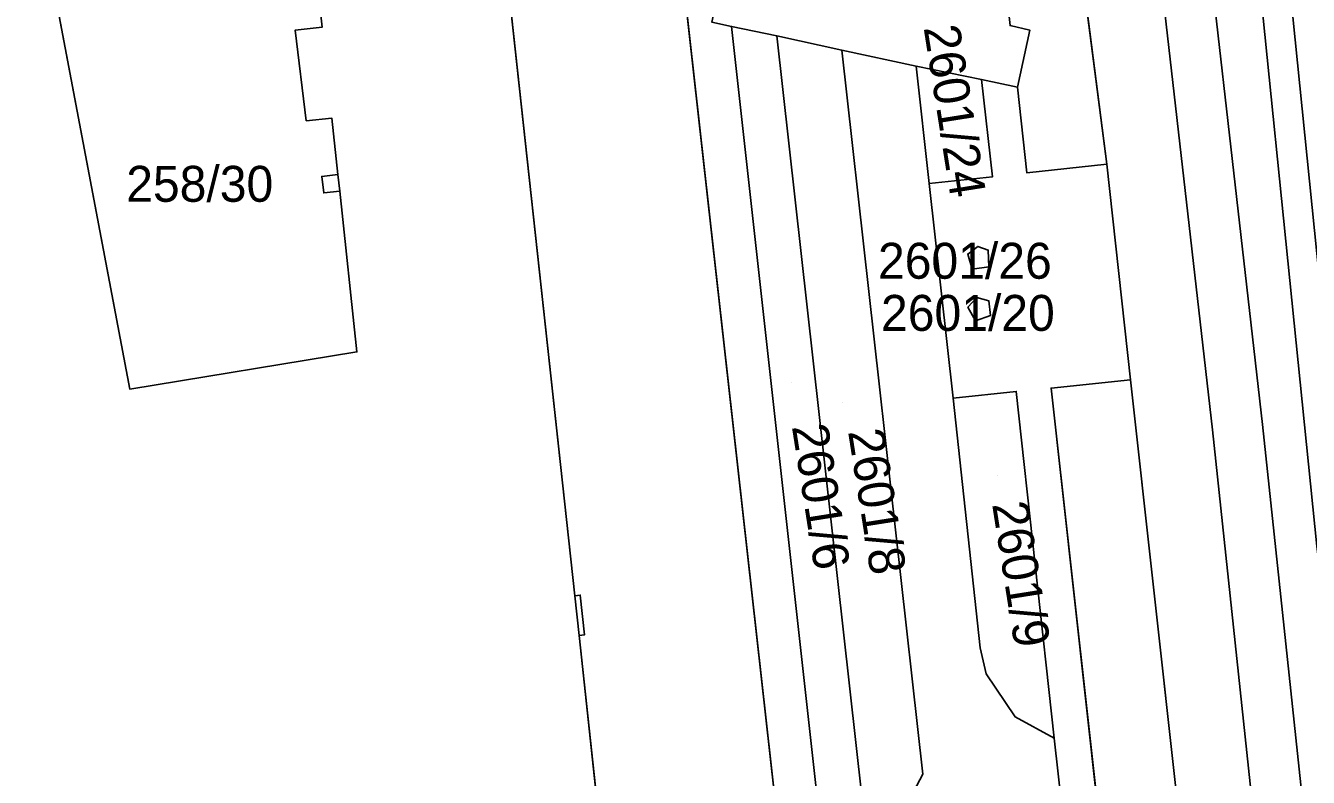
# Model space of a CAD drawing. Extents: x -263423 to -261326, y -1240067 to -1237864.
# Drawn here: x -263283.6 to -263212.2, y -1239439.4 to -1239397.6 of the extents above; entities that cross this region are included whole.
import ezdxf

# ---------------------------------------------------------------- set-up
doc = ezdxf.new("R2010")
doc.units = 0
for name, color, linetype in [('body_kn', 7, 'Continuous'), ('kladpar_druhypozemkov', 7, 'Continuous'), ('kladpar_hranice', 7, 'Continuous'), ('kladpar_parcelnecisla', 7, 'Continuous'), ('kladpar_plochy', 7, 'Continuous'), ('tarchy_linie', 7, 'Continuous'), ('zappar_hrandruhpozemk', 7, 'Continuous')]:
    doc.layers.add(name, color=color, linetype=linetype)

msp = doc.modelspace()

# ---------------------------------------------------------------- linework, layer by layer
at = {"layer": 'body_kn'}
for p, q in [((-263267.09, -1239397.66), (-263267.09, -1239397.66)), ((-263244.31, -1239397.61), (-263244.31, -1239397.61)), ((-263244.31, -1239397.61), (-263244.31, -1239397.61)), ((-263268.58, -1239397.82), (-263268.58, -1239397.82)), ((-263241.8, -1239398.14), (-263241.8, -1239398.14)), ((-263241.8, -1239398.14), (-263241.8, -1239398.14)), ((-263227.72, -1239397.82), (-263227.72, -1239397.82)), ((-263238.17, -1239398.94), (-263238.17, -1239398.94)), ((-263238.17, -1239398.94), (-263238.17, -1239398.94)), ((-263234.05, -1239399.82), (-263234.05, -1239399.82)), ((-263234.05, -1239399.82), (-263234.05, -1239399.82)), ((-263230.41, -1239400.57), (-263230.41, -1239400.57)), ((-263230.41, -1239400.57), (-263230.41, -1239400.57)), ((-263228.4, -1239401), (-263228.4, -1239401)), ((-263266.55, -1239402.71), (-263266.55, -1239402.71)), ((-263267.97, -1239402.86), (-263267.97, -1239402.86)), ((-263223.44, -1239405.28), (-263223.44, -1239405.28)), ((-263267.11, -1239405.96), (-263267.11, -1239405.96)), ((-263266.21, -1239405.86), (-263266.21, -1239405.86)), ((-263266.21, -1239405.86), (-263266.21, -1239405.86)), ((-263233.32, -1239406.36), (-263233.32, -1239406.36)), ((-263229.79, -1239405.98), (-263229.79, -1239405.98)), ((-263227.88, -1239405.76), (-263227.88, -1239405.76)), ((-263267, -1239406.88), (-263267, -1239406.88)), ((-263266.11, -1239406.78), (-263266.11, -1239406.78)), ((-263230.62, -1239409.85), (-263230.62, -1239409.85)), ((-263230.62, -1239409.85), (-263230.62, -1239409.85)), ((-263231.17, -1239410.28), (-263231.17, -1239410.28)), ((-263230.03, -1239410.06), (-263230.03, -1239410.06)), ((-263230.92, -1239411.11), (-263230.92, -1239411.11)), ((-263230, -1239410.99), (-263230, -1239410.99)), ((-263230.67, -1239412.69), (-263230.67, -1239412.69)), ((-263230.67, -1239412.69), (-263230.67, -1239412.69)), ((-263231.16, -1239413.23), (-263231.16, -1239413.23)), ((-263230, -1239412.87), (-263230, -1239412.87)), ((-263230.75, -1239413.99), (-263230.75, -1239413.99)), ((-263229.9, -1239413.7), (-263229.9, -1239413.7)), ((-263265.15, -1239415.72), (-263265.15, -1239415.72)), ((-263226.54, -1239417.73), (-263226.54, -1239417.73)), ((-263222.11, -1239417.28), (-263222.11, -1239417.28)), ((-263222.11, -1239417.28), (-263222.11, -1239417.28)), ((-263277.78, -1239417.8), (-263277.78, -1239417.8)), ((-263231.99, -1239418.3), (-263231.99, -1239418.3)), ((-263231.99, -1239418.3), (-263231.99, -1239418.3)), ((-263228.47, -1239417.92), (-263228.47, -1239417.92)), ((-263214.78, -1239419.75), (-263214.78, -1239419.75)), ((-263217.56, -1239420.06), (-263217.56, -1239420.06)), ((-263253.03, -1239429.29), (-263253.03, -1239429.29)), ((-263253.03, -1239429.29), (-263253.03, -1239429.29)), ((-263252.73, -1239429.25), (-263252.73, -1239429.25)), ((-263252.79, -1239431.49), (-263252.79, -1239431.49)), ((-263252.5, -1239431.46), (-263252.5, -1239431.46)), ((-263230.49, -1239432.19), (-263230.49, -1239432.19)), ((-263230.14, -1239433.63), (-263230.14, -1239433.63)), ((-263228.54, -1239436.02), (-263228.54, -1239436.02)), ((-263226.36, -1239437.21), (-263226.36, -1239437.21)), ((-263233.67, -1239439.21), (-263233.67, -1239439.21))]:
    msp.add_line(p, q, dxfattribs=at)
at = {"layer": 'kladpar_druhypozemkov'}
for p, q in [((-263231.04, -1239403.81), (-263231.04, -1239403.81)), ((-263271.94, -1239405.57), (-263271.94, -1239405.57)), ((-263230.51, -1239410.3), (-263230.51, -1239410.3)), ((-263230.51, -1239413.32), (-263230.51, -1239413.32)), ((-263240.95, -1239417.43), (-263240.95, -1239417.43)), ((-263238.12, -1239418.52), (-263238.12, -1239418.52)), ((-263229.54, -1239422.61), (-263229.54, -1239422.61))]:
    msp.add_line(p, q, dxfattribs=at)
at = {"layer": 'kladpar_hranice'}
for points in [[(-263205.83, -1239564.04), (-263222.11, -1239417.28), (-263223.44, -1239405.28), (-263226.51, -1239381.3), (-263228.12, -1239366.69), (-263228.94, -1239359.01), (-263232.6, -1239324.94)], [(-263245.79, -1239494.08), (-263246.65, -1239487.95), (-263246.77, -1239487.08), (-263243.28, -1239486.58), (-263241.62, -1239484.37), (-263244.04, -1239463.04), (-263245.55, -1239459.98), (-263249.74, -1239460.28), (-263250.46, -1239453.41), (-263250.76, -1239450.23), (-263252.79, -1239431.49), (-263252.5, -1239431.46), (-263252.73, -1239429.25), (-263253.03, -1239429.29), (-263259.71, -1239368.12), (-263260.56, -1239360.67), (-263250.99, -1239359.24), (-263250.19, -1239366.54), (-263228.38, -1239561.19)], [(-263232.89, -1239360.43), (-263228.94, -1239359.01), (-263228.12, -1239366.69), (-263231.84, -1239367.32), (-263230.28, -1239381.77), (-263226.51, -1239381.3), (-263223.44, -1239405.28), (-263227.88, -1239405.76), (-263228.4, -1239401), (-263227.72, -1239397.82), (-263228.82, -1239397.57), (-263232.89, -1239360.43)], [(-263232.89, -1239360.43), (-263228.82, -1239397.57), (-263227.72, -1239397.82), (-263228.4, -1239401), (-263227.88, -1239405.76)], [(-263250.19, -1239366.54), (-263247.88, -1239365.74), (-263244.71, -1239394.18), (-263245.41, -1239397.37), (-263244.31, -1239397.61), (-263226.1, -1239561.5), (-263228.38, -1239561.19), (-263250.19, -1239366.54)], [(-263259.71, -1239368.12), (-263253.03, -1239429.29), (-263252.73, -1239429.25), (-263252.5, -1239431.46), (-263252.79, -1239431.49), (-263250.76, -1239450.23)], [(-263283.44, -1239387.92), (-263268.44, -1239385.09), (-263267.53, -1239393.6), (-263268.1, -1239393.66), (-263267.93, -1239395.17), (-263267.79, -1239396.71), (-263267.2, -1239396.64), (-263267.09, -1239397.66), (-263268.58, -1239397.82), (-263267.97, -1239402.86), (-263266.55, -1239402.71), (-263266.21, -1239405.86), (-263267.11, -1239405.96), (-263267, -1239406.88), (-263266.11, -1239406.78), (-263265.15, -1239415.72), (-263277.78, -1239417.8), (-263283.44, -1239387.92)], [(-263268.44, -1239385.09), (-263283.44, -1239387.92), (-263277.78, -1239417.8), (-263265.15, -1239415.72), (-263266.11, -1239406.78), (-263267, -1239406.88), (-263267.11, -1239405.96), (-263266.21, -1239405.86), (-263266.55, -1239402.71), (-263267.97, -1239402.86), (-263268.58, -1239397.82), (-263267.09, -1239397.66), (-263267.2, -1239396.64), (-263267.79, -1239396.71), (-263267.93, -1239395.17), (-263268.1, -1239393.66), (-263267.53, -1239393.6), (-263268.44, -1239385.09)], [(-263225.97, -1239566.61), (-263226.14, -1239565.08), (-263227.94, -1239565.26), (-263228.38, -1239561.19), (-263226.1, -1239561.5), (-263244.31, -1239397.61), (-263245.41, -1239397.37), (-263244.71, -1239394.18)], [(-263241.8, -1239398.14), (-263237.06, -1239440.44), (-263236.71, -1239443.63), (-263235.51, -1239454.3), (-263229.08, -1239512.22)], [(-263219.19, -1239501.25), (-263220.32, -1239491.17), (-263223.81, -1239459.76), (-263225.93, -1239441), (-263226.36, -1239437.21), (-263228.47, -1239417.92), (-263231.99, -1239418.3), (-263233.32, -1239406.36), (-263229.79, -1239405.98), (-263230.41, -1239400.57), (-263234.05, -1239399.82), (-263238.17, -1239398.94), (-263241.8, -1239398.14)], [(-263241.8, -1239398.14), (-263238.17, -1239398.94), (-263233.67, -1239439.21), (-263234.18, -1239440.15), (-263237.06, -1239440.44), (-263241.8, -1239398.14)], [(-263238.17, -1239398.94), (-263234.05, -1239399.82), (-263233.32, -1239406.36), (-263231.99, -1239418.3), (-263230.49, -1239432.19), (-263230.14, -1239433.63), (-263228.54, -1239436.02), (-263226.36, -1239437.21), (-263225.93, -1239441), (-263227.2, -1239441.32), (-263228.7, -1239442.74), (-263228.17, -1239445.91), (-263228.17, -1239448.18), (-263228.55, -1239451.14), (-263228.78, -1239454.12), (-263228.45, -1239456.03), (-263227.5, -1239458.08), (-263226.34, -1239459.26), (-263223.81, -1239459.76)], [(-263229.08, -1239512.22), (-263235.51, -1239454.3), (-263233.36, -1239453.4), (-263232.23, -1239451.53), (-263232, -1239449.46), (-263232.09, -1239447.37), (-263232.57, -1239445.39), (-263233.33, -1239443.49), (-263234.14, -1239442.82), (-263235.31, -1239442.89), (-263236.71, -1239443.63), (-263237.06, -1239440.44), (-263234.18, -1239440.15), (-263233.67, -1239439.21), (-263238.17, -1239398.94)], [(-263234.05, -1239399.82), (-263230.41, -1239400.57), (-263229.79, -1239405.98), (-263233.32, -1239406.36), (-263234.05, -1239399.82)], [(-263227.88, -1239405.76), (-263223.44, -1239405.28), (-263222.11, -1239417.28), (-263226.54, -1239417.73), (-263210.3, -1239563.48), (-263205.83, -1239564.04), (-263206.34, -1239566.18), (-263207.12, -1239568.37), (-263208.33, -1239570.35), (-263211.07, -1239572.21), (-263214.26, -1239573.16), (-263223.93, -1239574.15), (-263225.73, -1239573.78), (-263226.95, -1239572.4), (-263227.37, -1239570.62), (-263227.78, -1239566.79), (-263225.97, -1239566.61)], [(-263230.03, -1239410.06), (-263230.62, -1239409.85), (-263231.17, -1239410.28), (-263230.92, -1239411.11), (-263230, -1239410.99), (-263230.03, -1239410.06)], [(-263230.62, -1239409.85), (-263230.03, -1239410.06), (-263230, -1239410.99), (-263230.92, -1239411.11), (-263231.17, -1239410.28), (-263230.62, -1239409.85)], [(-263230, -1239412.87), (-263230.67, -1239412.69), (-263231.16, -1239413.23), (-263230.75, -1239413.99), (-263229.9, -1239413.7), (-263230, -1239412.87)], [(-263230.67, -1239412.69), (-263230, -1239412.87), (-263229.9, -1239413.7), (-263230.75, -1239413.99), (-263231.16, -1239413.23), (-263230.67, -1239412.69)], [(-263222.11, -1239417.28), (-263205.83, -1239564.04), (-263210.3, -1239563.48), (-263226.54, -1239417.73), (-263222.11, -1239417.28)], [(-263231.99, -1239418.3), (-263228.47, -1239417.92), (-263226.36, -1239437.21), (-263228.54, -1239436.02), (-263230.14, -1239433.63), (-263230.49, -1239432.19), (-263231.99, -1239418.3)]]:
    msp.add_lwpolyline(points, dxfattribs=at)
at = {"layer": 'kladpar_plochy'}
for p, q in [((-263250.19, -1239366.54), (-263228.38, -1239561.19)), ((-263253.03, -1239429.29), (-263259.71, -1239368.12)), ((-263259.71, -1239368.12), (-263253.03, -1239429.29)), ((-263223.44, -1239405.28), (-263226.51, -1239381.3)), ((-263283.44, -1239387.92), (-263277.78, -1239417.8)), ((-263267.09, -1239397.66), (-263267.2, -1239396.64)), ((-263268.58, -1239397.82), (-263267.09, -1239397.66)), ((-263244.31, -1239397.61), (-263245.41, -1239397.37)), ((-263226.1, -1239561.5), (-263244.31, -1239397.61)), ((-263228.82, -1239397.57), (-263227.72, -1239397.82)), ((-263267.97, -1239402.86), (-263268.58, -1239397.82)), ((-263241.8, -1239398.14), (-263237.06, -1239440.44)), ((-263238.17, -1239398.94), (-263241.8, -1239398.14)), ((-263227.72, -1239397.82), (-263228.4, -1239401)), ((-263234.05, -1239399.82), (-263238.17, -1239398.94)), ((-263238.17, -1239398.94), (-263234.05, -1239399.82)), ((-263233.67, -1239439.21), (-263238.17, -1239398.94)), ((-263230.41, -1239400.57), (-263234.05, -1239399.82)), ((-263234.05, -1239399.82), (-263233.32, -1239406.36)), ((-263229.79, -1239405.98), (-263230.41, -1239400.57)), ((-263228.4, -1239401), (-263227.88, -1239405.76)), ((-263266.55, -1239402.71), (-263267.97, -1239402.86)), ((-263266.21, -1239405.86), (-263266.55, -1239402.71)), ((-263227.88, -1239405.76), (-263223.44, -1239405.28)), ((-263223.44, -1239405.28), (-263222.11, -1239417.28)), ((-263222.11, -1239417.28), (-263223.44, -1239405.28)), ((-263267.11, -1239405.96), (-263266.21, -1239405.86)), ((-263267, -1239406.88), (-263267.11, -1239405.96)), ((-263233.32, -1239406.36), (-263229.79, -1239405.98)), ((-263231.99, -1239418.3), (-263233.32, -1239406.36)), ((-263233.32, -1239406.36), (-263231.99, -1239418.3)), ((-263266.11, -1239406.78), (-263267, -1239406.88)), ((-263265.15, -1239415.72), (-263266.11, -1239406.78)), ((-263230.62, -1239409.85), (-263231.17, -1239410.28)), ((-263230.03, -1239410.06), (-263230.62, -1239409.85)), ((-263231.17, -1239410.28), (-263230.92, -1239411.11)), ((-263230, -1239410.99), (-263230.03, -1239410.06)), ((-263230.92, -1239411.11), (-263230, -1239410.99)), ((-263230.67, -1239412.69), (-263231.16, -1239413.23)), ((-263230, -1239412.87), (-263230.67, -1239412.69)), ((-263231.16, -1239413.23), (-263230.75, -1239413.99)), ((-263229.9, -1239413.7), (-263230, -1239412.87)), ((-263230.75, -1239413.99), (-263229.9, -1239413.7)), ((-263277.78, -1239417.8), (-263265.15, -1239415.72)), ((-263222.11, -1239417.28), (-263226.54, -1239417.73)), ((-263226.54, -1239417.73), (-263210.3, -1239563.48)), ((-263205.83, -1239564.04), (-263222.11, -1239417.28)), ((-263228.47, -1239417.92), (-263231.99, -1239418.3)), ((-263231.99, -1239418.3), (-263230.49, -1239432.19)), ((-263226.36, -1239437.21), (-263228.47, -1239417.92)), ((-263252.73, -1239429.25), (-263253.03, -1239429.29)), ((-263253.03, -1239429.29), (-263252.73, -1239429.25)), ((-263252.5, -1239431.46), (-263252.73, -1239429.25)), ((-263252.73, -1239429.25), (-263252.5, -1239431.46)), ((-263252.79, -1239431.49), (-263252.5, -1239431.46)), ((-263252.5, -1239431.46), (-263252.79, -1239431.49)), ((-263250.76, -1239450.23), (-263252.79, -1239431.49)), ((-263252.79, -1239431.49), (-263250.76, -1239450.23)), ((-263230.49, -1239432.19), (-263230.14, -1239433.63)), ((-263230.14, -1239433.63), (-263228.54, -1239436.02)), ((-263228.54, -1239436.02), (-263226.36, -1239437.21)), ((-263225.93, -1239441), (-263226.36, -1239437.21)), ((-263226.36, -1239437.21), (-263225.93, -1239441)), ((-263234.18, -1239440.15), (-263233.67, -1239439.21))]:
    msp.add_line(p, q, dxfattribs=at)
for points in [[(-263232.89, -1239360.43), (-263228.94, -1239359.01), (-263228.12, -1239366.69), (-263231.84, -1239367.32), (-263230.28, -1239381.77), (-263226.51, -1239381.3), (-263223.44, -1239405.28), (-263227.88, -1239405.76), (-263228.4, -1239401), (-263227.72, -1239397.82), (-263228.82, -1239397.57)], [(-263250.19, -1239366.54), (-263247.88, -1239365.74), (-263244.71, -1239394.18), (-263245.41, -1239397.37), (-263244.31, -1239397.61), (-263226.1, -1239561.5), (-263228.38, -1239561.19)], [(-263283.44, -1239387.92), (-263268.44, -1239385.09), (-263267.53, -1239393.6), (-263268.1, -1239393.66), (-263267.93, -1239395.17), (-263267.79, -1239396.71), (-263267.2, -1239396.64), (-263267.09, -1239397.66), (-263268.58, -1239397.82), (-263267.97, -1239402.86), (-263266.55, -1239402.71), (-263266.21, -1239405.86), (-263267.11, -1239405.96), (-263267, -1239406.88), (-263266.11, -1239406.78), (-263265.15, -1239415.72), (-263277.78, -1239417.8)], [(-263241.8, -1239398.14), (-263238.17, -1239398.94), (-263233.67, -1239439.21), (-263234.18, -1239440.15), (-263237.06, -1239440.44)], [(-263234.05, -1239399.82), (-263230.41, -1239400.57), (-263229.79, -1239405.98), (-263233.32, -1239406.36)], [(-263230.62, -1239409.85), (-263230.03, -1239410.06), (-263230, -1239410.99), (-263230.92, -1239411.11), (-263231.17, -1239410.28)], [(-263230.67, -1239412.69), (-263230, -1239412.87), (-263229.9, -1239413.7), (-263230.75, -1239413.99), (-263231.16, -1239413.23)], [(-263222.11, -1239417.28), (-263205.83, -1239564.04), (-263210.3, -1239563.48), (-263226.54, -1239417.73)], [(-263231.99, -1239418.3), (-263228.47, -1239417.92), (-263226.36, -1239437.21), (-263228.54, -1239436.02), (-263230.14, -1239433.63), (-263230.49, -1239432.19)]]:
    msp.add_lwpolyline(points, close=True, dxfattribs=at)
at = {"layer": 'tarchy_linie'}
for points in [[(-263266.75, -1238924.88), (-263259.4, -1238990.97), (-263246.14, -1239099.52), (-263232.99, -1239230.04), (-263220.98, -1239335.65), (-263211.76, -1239426.52), (-263207.3, -1239462.55), (-263205.02, -1239481.01), (-263201.52, -1239486.01), (-263201.02, -1239495.61), (-263202.52, -1239500.01), (-263193.1, -1239574.41)], [(-263268.71, -1238927.12), (-263267.79, -1238939.46), (-263261.39, -1238992.43), (-263256.88, -1239047.83), (-263250.48, -1239103.25), (-263243.25, -1239168.79), (-263236.15, -1239234.34), (-263229.56, -1239288.24), (-263223.56, -1239342.68), (-263214.78, -1239419.75), (-263206.52, -1239497.31), (-263198.58, -1239574.76), (-263191.68, -1239638.38), (-263185.41, -1239700.03)], [(-263248.42, -1239578.72), (-263201.54, -1239573.39), (-263209.3, -1239497.6), (-263217.56, -1239420.06), (-263226.14, -1239344.86), (-263276.7, -1239353.71), (-263330.12, -1239363.6), (-263383.76, -1239373.35), (-263420.38, -1239380.21), (-263420.72, -1239378.55), (-263421.07, -1239376.88), (-263384.38, -1239370.01), (-263330.76, -1239360.27), (-263277.3, -1239350.37), (-263225.48, -1239341.29)], [(-263213.38, -1239342.56), (-263218.52, -1239343.47), (-263210.12, -1239426.34), (-263205.66, -1239462.35), (-263203.44, -1239480.4), (-263199.9, -1239485.45), (-263199.36, -1239495.84), (-263200.84, -1239500.18), (-263191.76, -1239571.83), (-263186.19, -1239570.84), (-263185.95, -1239572.52), (-263185.9, -1239572.89), (-263193.1, -1239574.41), (-263193.2, -1239574.43)]]:
    msp.add_lwpolyline(points, dxfattribs=at)
at = {"layer": 'zappar_hrandruhpozemk'}
for p, q in [((-263244.31, -1239397.61), (-263241.8, -1239398.14)), ((-263230.41, -1239400.57), (-263228.4, -1239401)), ((-263266.21, -1239405.86), (-263266.11, -1239406.78)), ((-263253.03, -1239429.29), (-263252.79, -1239431.49))]:
    msp.add_line(p, q, dxfattribs=at)

# ---------------------------------------------------------------- texts
at = {"layer": 'kladpar_parcelnecisla'}
for s, p in [('2601/24', (-263233.631, -1239397.677)), ('2601/6', (-263240.961, -1239419.864)), ('2601/8', (-263237.835, -1239420.141)), ('2601/9', (-263229.821, -1239424.184))]:
    msp.add_text(s, height=2, rotation=279, dxfattribs=at).set_placement(p)
for s, p in [('258/30', (-263277.987, -1239407.37)), ('2601/26', (-263236.166, -1239411.65)), ('2601/20', (-263235.998, -1239414.55))]:
    msp.add_text(s, height=2, dxfattribs=at).set_placement(p)

doc.saveas('drawing.dxf')
